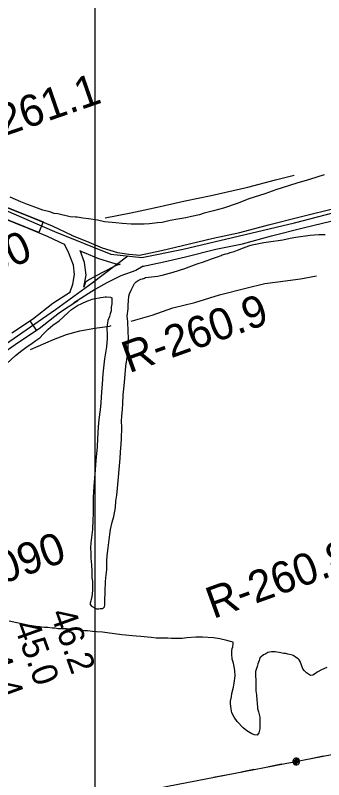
# Model space of a CAD drawing. Extents: x 3250478 to 3288318, y 788638 to 816472.
# Drawn here: x 3275387 to 3276196, y 809730 to 811738 of the extents above; entities that cross this region are included whole.
import ezdxf

# ---------------------------------------------------------------- set-up
doc = ezdxf.new("R2010")
doc.units = 0
for name, color, linetype in [('V-GRID-MAJR', 7, 'Continuous'), ('V-RIVR-RANG', 7, 'Continuous'), ('V-RIVR-RANG-IDEN', 7, 'Continuous'), ('V-ROAD-CNTR', 7, 'Continuous'), ('V-SITE-VEGE', 7, 'Continuous'), ('V-TOPO-SHOR', 7, 'Continuous'), ('V-UTIL-LINE', 7, 'Continuous')]:
    doc.layers.add(name, color=color, linetype=linetype)

msp = doc.modelspace()

# ---------------------------------------------------------------- linework, layer by layer
at = {"layer": 'V-GRID-MAJR'}
msp.add_spline([(3275593.9, 794016.6), (3275594.8, 800075.6), (3275595.7, 806137.8), (3275596.6, 812200), (3275596.6, 812203)], degree=3, dxfattribs=at)
at = {"layer": 'V-ROAD-CNTR'}
msp.add_line((3275425.1, 810935.4), (3275441.9, 810910.5), dxfattribs=at)
for points in [[(3275713.1, 811107.5), (3275770.5, 811119.6), (3275826.2, 811133), (3275906.5, 811152.4), (3275976.3, 811167.1), (3276051.9, 811187.1), (3276134.8, 811208.5), (3276233.2, 811232.6), (3276317.3, 811252.6), (3276410.5, 811278.1), (3276472, 811293), (3276801.9, 811377.5), (3276988.8, 811423.2), (3277253.4, 811489), (3277456.8, 811541.7), (3277704.8, 811605.1), (3277963.8, 811665.3), (3278240.3, 811736.8), (3278289, 811754.4), (3278347.7, 811779), (3278370, 811790.1)], [(3275719.3, 811078.1), (3275777.1, 811090.3), (3275833.3, 811103.8), (3275913.2, 811123.1), (3275983.2, 811137.9), (3276059.5, 811158.1), (3276142.2, 811179.4), (3276240.2, 811203.4), (3276324.8, 811223.6), (3276418, 811249), (3276479.3, 811263.9), (3276809.2, 811348.4), (3276996, 811394.1), (3277260.8, 811459.9), (3277464.3, 811512.6), (3277711.9, 811575.9), (3277971, 811636.1), (3278249.2, 811708.1), (3278299.9, 811726.5), (3278360.2, 811751.7), (3278397.3, 811770.1), (3278407.2, 811775.4)], [(3274560.9, 811557.2), (3274664.4, 811519.2), (3274791.6, 811469.9), (3275154.4, 811315.2), (3275490.2, 811169.5), (3275638, 811110.3), (3275719.2, 811101.4), (3275827.7, 811123.8), (3276119.4, 811193.1), (3276590, 811315.2), (3276809, 811371.1), (3277297.1, 811491.4), (3277632.2, 811576.9), (3277985.9, 811659.5), (3278262.2, 811736.7)], [(3274884.6, 811439.1), (3274981.8, 811400.3), (3275053.9, 811369.1), (3275113, 811343), (3275193.7, 811309.3), (3275286.8, 811268.3), (3275360.5, 811235.1), (3275434.3, 811205.3), (3275483.3, 811184.7), (3275535.3, 811160.1)], [(3274873.5, 811411.2), (3274970.3, 811372.6), (3275041.8, 811341.6), (3275101.1, 811315.5), (3275181.9, 811281.8), (3275274.6, 811240.9), (3275348.7, 811207.5), (3275422.9, 811177.6), (3275471, 811157.3), (3275516.8, 811135.7)], [(3275534.5, 811160.5), (3275579.6, 811142.2), (3275615.3, 811127.1), (3275655, 811114.8), (3275684.7, 811110.4), (3275715.5, 811107.9)], [(3275530.7, 811011.2), (3275537.7, 811031.8), (3275542.6, 811056.6), (3275539.5, 811081.3), (3275527.7, 811112.9), (3275515.8, 811136.9)], [(3275662.1, 811084.5), (3275651.8, 811080.7), (3275613.7, 811061.3), (3275581.9, 811044.1), (3275571.2, 811037.2), (3275566.7, 811024), (3275572.9, 811055.5), (3275568.8, 811088.6), (3275557, 811120.2)], [(3275682.6, 811105.4), (3275588.3, 811034.1), (3275492.7, 810964), (3275392.9, 810894.6), (3275213.3, 810770.5), (3275111, 810693.4), (3275028.6, 810599.4), (3274983.5, 810510.5), (3274986, 810434.2), (3275007.4, 810370), (3275225.1, 809995.5), (3275351.9, 809690.2), (3275483, 809404.5), (3275649.3, 809038.2), (3275872.4, 808578.4), (3275928.6, 808449.1), (3276071.9, 808059.1), (3276222.8, 807638.3), (3276338.7, 807310.7), (3276427.8, 807037), (3276458.7, 806966.2), (3276535.7, 806810.2), (3276624.6, 806657.4)], [(3275556.6, 811119.2), (3275568.1, 811114.5), (3275605, 811098.9), (3275648.3, 811085.5), (3275661.7, 811083.5)], [(3275722.6, 811079.1), (3275703.3, 811067.6), (3275663.8, 811053.2), (3275627.6, 811034.8), (3275597.1, 811018.2), (3275540, 810981.6)], [(3275378.1, 810903.8), (3275431.7, 810939.8), (3275485.3, 810981.3), (3275531.4, 811011.7)], [(3275345, 810844.4), (3275395, 810879), (3275449.3, 810915.5), (3275502.7, 810956.9), (3275551.4, 810988.9)]]:
    msp.add_lwpolyline(points, dxfattribs=at)
msp.add_lwpolyline([(3275344, 811241.8), (3275460, 811195), (3275448.7, 811167.2), (3275332.8, 811213.9)], close=True, dxfattribs=at)
at = {"layer": 'V-SITE-VEGE'}
for p, q in [((3276159.4, 811306.4), (3276126, 811296.7)), ((3276197.7, 811318.5), (3276159.4, 811306.4)), ((3276126, 811296.7), (3276070.4, 811279.7)), ((3276042, 811268.7), (3276000, 811255.4)), ((3276070.4, 811279.7), (3276042, 811268.7)), ((3275401.4, 811247.5), (3275373.1, 811260)), ((3275418.6, 811241.2), (3275401.4, 811247.5)), ((3275438.3, 811233.7), (3275418.6, 811241.2)), ((3275971.5, 811244.4), (3275933.2, 811231.1)), ((3276000, 811255.4), (3275971.5, 811244.4)), ((3275459.3, 811226.2), (3275438.3, 811233.7)), ((3275477.8, 811221.2), (3275459.3, 811226.2)), ((3275488.8, 811217.4), (3275477.8, 811221.2)), ((3275907.2, 811223.8), (3275882.5, 811217.8)), ((3275933.2, 811231.1), (3275907.2, 811223.8)), ((3275498.7, 811216.1), (3275488.8, 811217.4)), ((3275530.8, 811208.6), (3275498.7, 811216.1)), ((3275544.6, 811207.6), (3275530.8, 811208.6)), ((3275549.3, 811207.2), (3275544.6, 811207.6)), ((3275564.1, 811204.7), (3275549.3, 811207.2)), ((3275578.9, 811203.4), (3275564.1, 811204.7)), ((3275602.3, 811199.5), (3275578.9, 811203.4)), ((3275813.3, 811202.1), (3275793.6, 811198.5)), ((3275834.3, 811205.7), (3275813.3, 811202.1)), ((3275849.1, 811209.3), (3275834.3, 811205.7)), ((3275870.2, 811214.1), (3275849.1, 811209.3)), ((3275882.5, 811217.8), (3275870.2, 811214.1)), ((3275620.8, 811195.7), (3275602.3, 811199.5)), ((3275650.4, 811193.1), (3275620.8, 811195.7)), ((3275667.6, 811190.5), (3275650.4, 811193.1)), ((3275691.1, 811189.2), (3275667.6, 811190.5)), ((3275725.6, 811189), (3275691.1, 811189.2)), ((3275739.2, 811190.2), (3275725.6, 811189)), ((3275760.2, 811192.5), (3275739.2, 811190.2)), ((3275772.6, 811193.7), (3275760.2, 811192.5)), ((3275793.6, 811198.5), (3275772.6, 811193.7))]:
    msp.add_line(p, q, dxfattribs=at)
for points in [[(3275588.2, 810211.2), (3275586.3, 810203.7), (3275585.1, 810199.7), (3275583.8, 810193.9), (3275583.8, 810190.4), (3275586.6, 810186.3), (3275598.1, 810179.7), (3275600.4, 810179.1), (3275606.2, 810179), (3275609.6, 810179.5), (3275616, 810180), (3275617.8, 810181.1), (3275621.3, 810184), (3275622, 810189.7), (3275622.8, 810234.3), (3275623.5, 810241.2), (3275623.7, 810250.5), (3275625.7, 810267.8), (3275627.1, 810281.7), (3275627.5, 810304.3), (3275628.4, 810319.3), (3275630.5, 810339.5), (3275632.5, 810353.4), (3275635.1, 810374.2), (3275637.1, 810386.9), (3275641.5, 810406.5), (3275645.3, 810421.5), (3275649.7, 810445.1), (3275651.2, 810461.3), (3275653.2, 810477.5), (3275655.3, 810495.4), (3275657.5, 810524.3), (3275659.6, 810544.6), (3275662.5, 810573.5), (3275663.3, 810590.2), (3275664.9, 810612.2), (3275665.7, 810625.5), (3275666.2, 810655), (3275666, 810673), (3275666.2, 810684.6), (3275668.3, 810703), (3275669.1, 810717.5), (3275670.1, 810741.2), (3275671.5, 810756.3), (3275673.6, 810773), (3275677.2, 810816.4), (3275681.2, 810844.1), (3275683.3, 810862), (3275683.8, 810889.8), (3275682.9, 810907.7), (3275682.2, 810933.2), (3275680.8, 810947.7), (3275682.8, 810966.8), (3275683, 810976.6), (3275684.4, 810988.2), (3275684.6, 811000.4), (3275686.4, 811006.1), (3275690.7, 811015.9), (3275697.9, 811029.6), (3275699.7, 811033.7), (3275703.8, 811037.6), (3275709.1, 811041), (3275716.7, 811044.9), (3275720.7, 811046), (3275726, 811047.7), (3275728.9, 811048.8), (3275736.4, 811050.4), (3275752.1, 811051.3), (3275760.2, 811052.3), (3275772.4, 811054.9), (3275801.5, 811063.1), (3275831.8, 811073), (3275842.9, 811076.8), (3275863.9, 811084.6), (3275880.7, 811090.1), (3275904.6, 811098.9), (3275917.5, 811103.3), (3275927.4, 811107.2), (3275929.7, 811108.3), (3275939.6, 811111), (3275944.8, 811112.1), (3275951.2, 811114.8), (3275961.7, 811117.5), (3275969.9, 811120.9), (3275985.6, 811127), (3275993.2, 811129.7), (3276000.2, 811131.9), (3276008.4, 811135.2), (3276039.1, 811141.1), (3276051.9, 811143.1), (3276089.1, 811148.3), (3276108.8, 811152), (3276123.4, 811155.2), (3276160.5, 811160.3), (3276183.7, 811161.6), (3276200.5, 811161.9)], [(3275364.1, 810822), (3275387.1, 810844.2), (3275404.1, 810857.2), (3275414.7, 810865.1), (3275431.1, 810876.4), (3275440.5, 810883.7), (3275451, 810890.5), (3275460.5, 810900.2), (3275473.4, 810913.8), (3275485.2, 810923.5), (3275502.2, 810935.3), (3275512.8, 810945), (3275526.9, 810958), (3275534.6, 810965.4), (3275550.4, 810975.5), (3275561.5, 810981.1), (3275574.3, 810986.7), (3275579.6, 810988.9), (3275588.9, 810992.2), (3275595.3, 810993.9), (3275606.9, 810996), (3275610.4, 810996.5), (3275617.4, 810997.5), (3275622.6, 810998), (3275626.6, 810997.9), (3275637.1, 810997.7), (3275639.9, 810995.9), (3275640.5, 810993.6), (3275640.3, 810982), (3275639.5, 810973.9), (3275638.3, 810971.7), (3275638.2, 810961.8), (3275636.3, 810953.7), (3275633.8, 810946.3), (3275629.6, 810935.9), (3275628.9, 810929), (3275627, 810919.2), (3275626.9, 810914), (3275628.4, 810900.6), (3275628.2, 810888.5), (3275626, 810867.1), (3275623.4, 810851.5), (3275621.4, 810835.3), (3275618.7, 810811.6), (3275616.7, 810796), (3275615, 810768.8), (3275612.9, 810749.2), (3275611.8, 810719.7), (3275609.7, 810701.2), (3275606.4, 810675.8), (3275604.3, 810656.7), (3275602.6, 810626.6), (3275601.6, 810604.7), (3275598.7, 810568.8), (3275596.5, 810543.9), (3275593.4, 810500.6), (3275591.7, 810472.2), (3275591, 810428.8), (3275590.1, 810412.6), (3275589.6, 810387.7), (3275588.2, 810373.3), (3275585.5, 810352.5), (3275584.7, 810340.4), (3275585, 810324.1), (3275584.8, 810313.1), (3275585.8, 810302.1), (3275586.8, 810295.2), (3275586.7, 810288.2), (3275587.8, 810284.1), (3275587.6, 810272.6), (3275587.9, 810260.4), (3275589.5, 810251.7), (3275589.8, 810237.2), (3275589.7, 810229.1), (3275588.9, 810217), (3275588.2, 810211.2)], [(3275907.6, 810103), (3275878.1, 810104.1), (3275860.7, 810104.4), (3275837, 810102.5), (3275824.8, 810101), (3275811.5, 810100.6), (3275797, 810100.9), (3275787.7, 810101.6), (3275756.5, 810102.2), (3275743.8, 810103.6), (3275733.9, 810104.3), (3275716.6, 810106.4), (3275704.5, 810107.2), (3275666.9, 810110.8), (3275628.2, 810115.5), (3275616.1, 810117.5), (3275599.9, 810118.3), (3275589.5, 810119.1), (3275576.8, 810121.1), (3275568.6, 810121.2), (3275556.5, 810123.2), (3275546.7, 810124.5), (3275530.5, 810125.4), (3275521.3, 810126.1), (3275498.7, 810126.5), (3275491.2, 810127.8), (3275483.7, 810127.9), (3275472.1, 810129.9), (3275463.4, 810130), (3275450.1, 810131.4), (3275442.1, 810132.7), (3275419, 810136.1), (3275404, 810139.2), (3275391.3, 810142.3), (3275370.5, 810146.2)], [(3276204.4, 810024.7), (3276191, 810019.1), (3276179.3, 810013), (3276174.6, 810009), (3276167.6, 810005.1), (3276162.9, 810004), (3276159.5, 810005.8), (3276150.9, 810011.2), (3276145.8, 810015.9), (3276141.8, 810021.2), (3276137.9, 810031.1), (3276134.6, 810041), (3276131.8, 810045.1), (3276129.5, 810048), (3276122.7, 810052.2), (3276118.1, 810055.2), (3276114.1, 810057.6), (3276106.6, 810059.4), (3276102.5, 810060.1), (3276096.8, 810061.4), (3276092.2, 810062), (3276079.5, 810064.6), (3276073.7, 810064.7), (3276069.1, 810065.9), (3276059.2, 810066.1), (3276054, 810065), (3276049.9, 810064.5), (3276044.1, 810061.1), (3276038.2, 810058.4), (3276032.4, 810053.2), (3276030, 810051), (3276028.2, 810047), (3276027, 810042.9), (3276023.9, 810034.9), (3276021.5, 810027.4), (3276017.8, 810014.1), (3276017.6, 810004.3), (3276018.5, 809989.8), (3276018.3, 809980), (3276018.6, 809963.2), (3276019.6, 809953.3), (3276020.5, 809938.2), (3276021.5, 809933), (3276023, 809917.3), (3276025.1, 809908.6), (3276028.4, 809894.7), (3276028.7, 809883.1), (3276028.4, 809864), (3276026.5, 809853.6), (3276021.7, 809847.3), (3276014.8, 809848), (3276007.9, 809850.5), (3275994.7, 809858.2), (3275985, 809866.5), (3275969.7, 809883), (3275961.2, 809894.1), (3275955.6, 809905.8), (3275953.5, 809916.3), (3275952, 809929.6), (3275952.1, 809936.6), (3275954, 809947.5), (3275955.3, 809956.2), (3275959.7, 809972.9), (3275961.6, 809983.9), (3275963.7, 810002.9), (3275963.4, 810016.8), (3275959.7, 810036.6), (3275956.4, 810047.1), (3275954.9, 810061), (3275955.1, 810068.5), (3275956.3, 810074.3), (3275957.6, 810078.9), (3275958.9, 810087.6), (3275958.9, 810091.6), (3275951.4, 810092.9), (3275942.2, 810096), (3275923.8, 810100.4), (3275907.6, 810103)]]:
    msp.add_lwpolyline(points, dxfattribs=at)
at = {"layer": 'V-TOPO-SHOR'}
for points in [[(3275622.6, 811205.8), (3275690.3, 811219.3), (3275751.3, 811231.7), (3275833.2, 811250.1), (3275901.2, 811264.8), (3275997.3, 811286.1), (3276069.8, 811305.6), (3276118.8, 811317.7)], [(3275691.1, 810934), (3275746.1, 810950.3), (3275800.5, 810969.6), (3275858.2, 810983.6), (3275922.9, 811003.8), (3275992.3, 811021.5), (3276041.8, 811033.3), (3276075.8, 811037.4), (3276135.3, 811046), (3276177.2, 811053.5)], [(3275426.7, 810860.2), (3275487, 810886.4), (3275521.6, 810899.3), (3275556.4, 810908.9), (3275595.6, 810916.2), (3275634, 810921.5), (3275638.6, 810922.7)]]:
    msp.add_lwpolyline(points, dxfattribs=at)
at = {"layer": 'V-UTIL-LINE'}
for points in [[(3275633.2, 809683.1), (3277997.8, 810140.1), (3278797.8, 810290.6), (3279144.9, 811110.6), (3279530.1, 812094.2), (3279575.7, 812201.8)], [(3276124.3, 809778), (3276126.4, 809776), (3276126.8, 809778.3), (3276124.7, 809780.2), (3276122, 809779.3), (3276122.4, 809775.9), (3276126.3, 809773.2), (3276129.7, 809775.7), (3276130.1, 809780.5), (3276126.4, 809783.3), (3276122, 809783.4), (3276118.9, 809779.7), (3276119.6, 809774.2), (3276126, 809769.2), (3276129.3, 809770.5), (3276131.8, 809773), (3276133.1, 809776.2), (3276133.2, 809779.7), (3276131.8, 809783), (3276129.4, 809785.5), (3276126.1, 809786.8), (3276122.6, 809786.8), (3276119.4, 809785.5), (3276116.9, 809783), (3276115.5, 809779.8), (3276115.5, 809776.3), (3276116.8, 809773), (3276119.3, 809770.5), (3276122.5, 809769.2), (3276126, 809769.2)], [(3276196, 809791.9), (3276162.6, 809785.4)], [(3276013.4, 809756.6), (3275980, 809750.1)], [(3276086, 809770.6), (3276052.7, 809764.2)], [(3275940.7, 809742.5), (3275907.4, 809736.1)]]:
    msp.add_lwpolyline(points, dxfattribs=at)

# ---------------------------------------------------------------- texts
at = {"layer": 'V-RIVR-RANG'}
for s, p in [('46.2', (3275477.5, 810167.2)), ('45.0', (3275382.5, 810135.9)), ('44.4', (3275289.4, 810099.2))]:
    msp.add_text(s, height=67, rotation=289.7283, dxfattribs=at).set_placement(p)
at = {"layer": 'V-RIVR-RANG-IDEN'}
for s, rotation, p in [('R-261.1', 19.0505, (3275244, 811380.3)), ('D-080', 23.0503, (3275158.6, 810980.7)), ('R-260.9', 19.6619, (3275685.3, 810797.2)), ('D-090', 19.7503, (3275241.2, 810203.3)), ('R-260.85', 19.8667, (3275906.4, 810152))]:
    msp.add_text(s, height=83, rotation=rotation, dxfattribs=at).set_placement(p)

doc.saveas('drawing.dxf')
